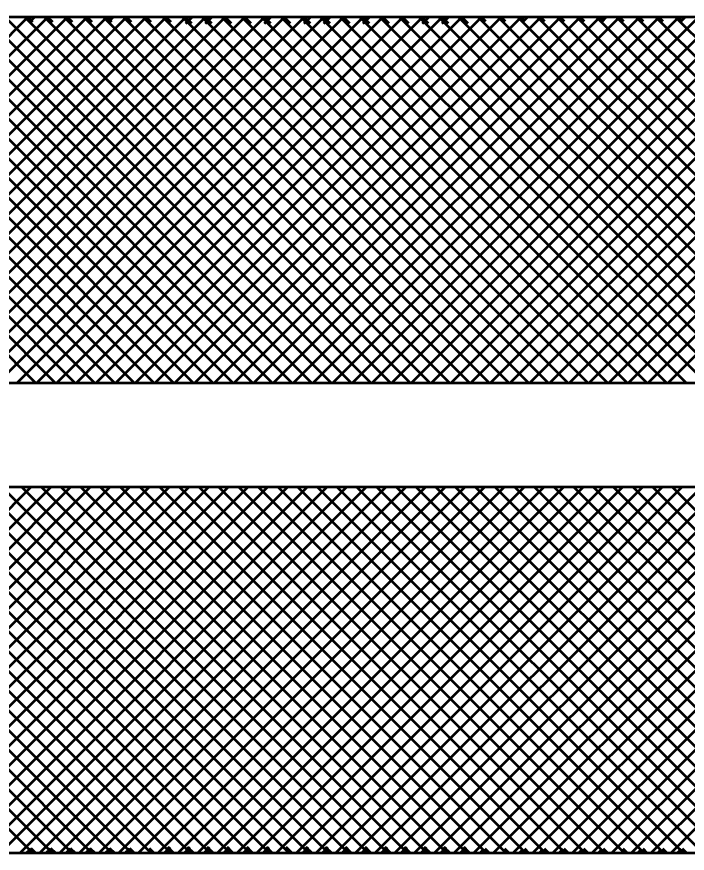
# Model space of a CAD drawing. Extents: x -1 to 679, y 0 to 440.
# Drawn here: x 171.1 to 175.91, y 380.1 to 386.1 of the extents above; entities that cross this region are included whole.
import ezdxf

# ---------------------------------------------------------------- set-up
doc = ezdxf.new("R2010")
doc.units = 0
doc.header["$LTSCALE"] = 0.8
doc.layers.add('1', color=7, linetype='Continuous', lineweight=53)

msp = doc.modelspace()

# ---------------------------------------------------------------- linework, layer by layer
at = {"layer": '1'}
for p, q in [((168.5587, 383.4761), (171.1837, 386.1011)), ((171.2351, 383.4761), (168.6101, 386.1011)), ((168.7001, 383.4761), (171.3251, 386.1011)), ((171.3765, 383.4761), (168.7515, 386.1011)), ((168.8415, 383.4761), (171.4665, 386.1011)), ((171.5179, 383.4761), (168.8929, 386.1011)), ((168.9829, 383.4761), (171.6079, 386.1011)), ((171.6593, 383.4761), (169.0343, 386.1011)), ((169.1243, 383.4761), (171.7493, 386.1011)), ((171.8007, 383.4761), (169.1757, 386.1011)), ((169.2657, 383.4761), (171.8907, 386.1011)), ((171.9422, 383.4761), (169.3172, 386.1011)), ((169.4072, 383.4761), (172.0322, 386.1011)), ((172.0836, 383.4761), (169.4586, 386.1011)), ((169.5486, 383.4761), (172.1736, 386.1011)), ((172.225, 383.4761), (169.6, 386.1011)), ((169.69, 383.4761), (172.315, 386.1011)), ((172.3664, 383.4761), (169.7414, 386.1011)), ((169.8314, 383.4761), (172.4564, 386.1011)), ((172.5078, 383.4761), (169.8828, 386.1011)), ((169.9729, 383.4761), (172.5979, 386.1011)), ((172.6492, 383.4761), (170.0242, 386.1011)), ((170.1143, 383.4761), (172.7393, 386.1011)), ((172.7907, 383.4761), (170.1657, 386.1011)), ((170.2558, 383.4761), (172.8808, 386.1011)), ((172.9322, 383.4761), (170.3072, 386.1011)), ((170.3972, 383.4761), (173.0222, 386.1011)), ((173.0736, 383.4761), (170.4486, 386.1011)), ((170.5386, 383.4761), (173.1636, 386.1011)), ((173.215, 383.4761), (170.59, 386.1011)), ((170.68, 383.4761), (173.305, 386.1011)), ((173.3564, 383.4761), (170.7314, 386.1011)), ((170.8214, 383.4761), (173.4464, 386.1011)), ((173.4978, 383.4761), (170.8728, 386.1011)), ((170.9628, 383.4761), (173.5878, 386.1011)), ((173.6393, 383.4761), (171.0143, 386.1011)), ((171.1043, 383.4761), (173.7293, 386.1011)), ((173.7807, 383.4761), (171.1557, 386.1011)), ((171.2172, 386.0621), (171.1782, 386.1011)), ((171.1902, 386.0621), (171.2293, 386.1011)), ((171.2457, 383.4761), (173.8707, 386.1011)), ((173.9221, 383.4761), (171.2971, 386.1011)), ((171.3586, 386.0621), (171.3196, 386.1011)), ((171.3871, 383.4761), (174.0121, 386.1011)), ((174.0635, 383.4761), (171.4385, 386.1011)), ((171.5, 386.0621), (171.461, 386.1011)), ((171.5285, 383.4761), (174.1535, 386.1011)), ((174.2049, 383.4761), (171.5799, 386.1011)), ((171.6414, 386.0621), (171.6024, 386.1011)), ((171.6699, 383.4761), (174.2949, 386.1011)), ((174.3463, 383.4761), (171.7213, 386.1011)), ((171.7828, 386.0621), (171.7438, 386.1011)), ((171.7559, 386.0621), (171.7949, 386.1011)), ((171.8113, 383.4761), (174.4363, 386.1011)), ((174.4878, 383.4761), (171.8628, 386.1011)), ((171.9243, 386.0621), (171.8852, 386.1011)), ((171.9527, 383.4761), (174.5777, 386.1011)), ((174.6292, 383.4761), (172.0042, 386.1011)), ((172.0657, 386.0621), (172.0267, 386.1011)), ((172.0942, 383.4761), (174.7192, 386.1011)), ((174.7706, 383.4761), (172.1456, 386.1011)), ((172.2071, 386.0621), (172.1681, 386.1011)), ((172.2356, 383.4761), (174.8606, 386.1011)), ((174.912, 383.4761), (172.287, 386.1011)), ((172.3575, 386.0531), (172.3095, 386.1011)), ((172.3126, 386.0531), (172.3606, 386.1011)), ((172.377, 383.4761), (175.002, 386.1011)), ((175.0534, 383.4761), (172.4284, 386.1011)), ((172.499, 386.0531), (172.451, 386.1011)), ((172.454, 386.0531), (172.502, 386.1011)), ((172.5185, 383.4761), (175.1435, 386.1011)), ((175.1948, 383.4761), (172.5698, 386.1011)), ((172.6404, 386.0531), (172.5924, 386.1011)), ((172.6599, 383.4761), (175.2849, 386.1011)), ((175.3363, 383.4761), (172.7113, 386.1011)), ((172.7818, 386.0531), (172.7338, 386.1011)), ((172.8013, 383.4761), (175.4263, 386.1011)), ((175.4777, 383.4761), (172.8527, 386.1011)), ((172.9232, 386.0531), (172.8752, 386.1011)), ((172.8783, 386.0531), (172.9263, 386.1011)), ((172.9427, 383.4761), (175.5677, 386.1011)), ((175.6192, 383.4761), (172.9942, 386.1011)), ((173.0647, 386.0531), (173.0167, 386.1011)), ((173.0842, 383.4761), (175.7092, 386.1011)), ((175.7606, 383.4761), (173.1356, 386.1011)), ((173.2061, 386.0531), (173.1581, 386.1011)), ((173.1612, 386.0531), (173.2092, 386.1011)), ((173.2256, 383.4761), (175.8506, 386.1011)), ((175.902, 383.4761), (173.277, 386.1011)), ((173.3475, 386.0531), (173.2995, 386.1011)), ((173.3026, 386.0531), (173.3506, 386.1011)), ((173.367, 383.4761), (175.992, 386.1011)), ((176.0434, 383.4761), (173.4184, 386.1011)), ((173.4889, 386.0531), (173.4409, 386.1011)), ((173.5084, 383.4761), (176.1334, 386.1011)), ((176.1848, 383.4761), (173.5598, 386.1011)), ((173.6303, 386.0531), (173.5823, 386.1011)), ((173.5854, 386.0531), (173.6334, 386.1011)), ((173.6498, 383.4761), (176.2748, 386.1011)), ((176.3262, 383.4761), (173.7012, 386.1011)), ((173.7717, 386.0531), (173.7237, 386.1011)), ((173.7912, 383.4761), (176.4162, 386.1011)), ((176.4677, 383.4761), (173.8427, 386.1011)), ((173.9132, 386.0531), (173.8652, 386.1011)), ((173.9327, 383.4761), (176.5577, 386.1011)), ((176.6091, 383.4761), (173.9841, 386.1011)), ((174.0546, 386.0531), (174.0066, 386.1011)), ((174.0097, 386.0531), (174.0577, 386.1011)), ((174.0741, 383.4761), (176.6991, 386.1011)), ((176.7505, 383.4761), (174.1255, 386.1011)), ((174.196, 386.0531), (174.148, 386.1011)), ((174.1511, 386.0531), (174.1991, 386.1011)), ((174.2155, 383.4761), (176.8405, 386.1011)), ((176.8919, 383.4761), (174.2669, 386.1011)), ((174.3374, 386.0531), (174.2894, 386.1011)), ((174.3569, 383.4761), (176.9819, 386.1011)), ((177.0333, 383.4761), (174.4083, 386.1011)), ((174.464, 386.0679), (174.4308, 386.1011)), ((174.4983, 383.4761), (177.1233, 386.1011)), ((177.1747, 383.4761), (174.5497, 386.1011)), ((174.6054, 386.0679), (174.5722, 386.1011)), ((174.6397, 383.4761), (177.2647, 386.1011)), ((177.3162, 383.4761), (174.6912, 386.1011)), ((174.7468, 386.0679), (174.7137, 386.1011)), ((174.7316, 386.0679), (174.7647, 386.1011)), ((174.7812, 383.4761), (177.4062, 386.1011)), ((177.4576, 383.4761), (174.8326, 386.1011)), ((174.8883, 386.0679), (174.8552, 386.1011)), ((174.9226, 383.4761), (177.5476, 386.1011)), ((177.599, 383.4761), (174.974, 386.1011)), ((175.0298, 386.0679), (174.9966, 386.1011)), ((175.0641, 383.4761), (177.6891, 386.1011)), ((177.7404, 383.4761), (175.1154, 386.1011)), ((175.1712, 386.0679), (175.138, 386.1011)), ((175.2055, 383.4761), (177.8305, 386.1011)), ((177.8819, 383.4761), (175.2569, 386.1011)), ((175.3126, 386.0679), (175.2794, 386.1011)), ((175.2973, 386.0679), (175.3305, 386.1011)), ((175.3469, 383.4761), (177.9719, 386.1011)), ((178.0233, 383.4761), (175.3983, 386.1011)), ((175.454, 386.0679), (175.4208, 386.1011)), ((175.4883, 383.4761), (178.1133, 386.1011)), ((178.1647, 383.4761), (175.5397, 386.1011)), ((175.5954, 386.0679), (175.5623, 386.1011)), ((175.6298, 383.4761), (178.2548, 386.1011)), ((178.3062, 383.4761), (175.6812, 386.1011)), ((175.7368, 386.0679), (175.7037, 386.1011)), ((175.7712, 383.4761), (178.3962, 386.1011)), ((178.4476, 383.4761), (175.8226, 386.1011)), ((175.8782, 386.0679), (175.8451, 386.1011)), ((175.863, 386.0679), (175.8962, 386.1011)), ((168.5777, 380.1011), (171.2027, 382.7261)), ((171.216, 380.1011), (168.591, 382.7261)), ((168.7192, 380.1011), (171.3442, 382.7261)), ((171.3574, 380.1011), (168.7324, 382.7261)), ((168.8606, 380.1011), (171.4856, 382.7261)), ((171.4988, 380.1011), (168.8738, 382.7261)), ((169.002, 380.1011), (171.627, 382.7261)), ((171.6402, 380.1011), (169.0152, 382.7261)), ((169.1435, 380.1011), (171.7685, 382.7261)), ((171.7817, 380.1011), (169.1567, 382.7261)), ((169.2849, 380.1011), (171.9099, 382.7261)), ((171.9231, 380.1011), (169.2981, 382.7261)), ((169.4263, 380.1011), (172.0513, 382.7261)), ((172.0645, 380.1011), (169.4395, 382.7261)), ((169.5677, 380.1011), (172.1927, 382.7261)), ((172.2059, 380.1011), (169.5809, 382.7261)), ((169.7092, 380.1011), (172.3342, 382.7261)), ((172.3473, 380.1011), (169.7223, 382.7261)), ((169.8506, 380.1011), (172.4756, 382.7261)), ((172.4887, 380.1011), (169.8637, 382.7261)), ((169.992, 380.1011), (172.617, 382.7261)), ((172.6302, 380.1011), (170.0052, 382.7261)), ((170.1334, 380.1011), (172.7584, 382.7261)), ((172.7716, 380.1011), (170.1466, 382.7261)), ((170.2748, 380.1011), (172.8998, 382.7261)), ((172.913, 380.1011), (170.288, 382.7261)), ((170.4162, 380.1011), (173.0412, 382.7261)), ((173.0544, 380.1011), (170.4294, 382.7261)), ((170.5577, 380.1011), (173.1827, 382.7261)), ((173.1958, 380.1011), (170.5708, 382.7261)), ((170.6991, 380.1011), (173.3241, 382.7261)), ((173.3372, 380.1011), (170.7122, 382.7261)), ((170.8405, 380.1011), (173.4655, 382.7261)), ((173.4787, 380.1011), (170.8537, 382.7261)), ((170.9819, 380.1011), (173.6069, 382.7261)), ((173.6201, 380.1011), (170.9951, 382.7261)), ((171.1233, 380.1011), (173.7483, 382.7261)), ((173.7616, 380.1011), (171.1366, 382.7261)), ((171.2647, 380.1011), (173.8897, 382.7261)), ((173.903, 380.1011), (171.278, 382.7261)), ((171.4062, 380.1011), (174.0312, 382.7261)), ((174.0444, 380.1011), (171.4194, 382.7261)), ((171.5476, 380.1011), (174.1726, 382.7261)), ((174.1858, 380.1011), (171.5608, 382.7261)), ((171.6891, 380.1011), (174.3141, 382.7261)), ((174.3272, 380.1011), (171.7022, 382.7261)), ((171.8305, 380.1011), (174.4555, 382.7261)), ((174.4687, 380.1011), (171.8437, 382.7261)), ((171.9719, 380.1011), (174.5969, 382.7261)), ((174.6101, 380.1011), (171.9851, 382.7261)), ((172.1133, 380.1011), (174.7383, 382.7261)), ((174.7515, 380.1011), (172.1265, 382.7261)), ((172.2548, 380.1011), (174.8798, 382.7261)), ((174.8929, 380.1011), (172.2679, 382.7261)), ((172.3962, 380.1011), (175.0212, 382.7261)), ((175.0343, 380.1011), (172.4093, 382.7261)), ((172.5376, 380.1011), (175.1626, 382.7261)), ((175.1757, 380.1011), (172.5507, 382.7261)), ((172.679, 380.1011), (175.304, 382.7261)), ((175.3172, 380.1011), (172.6922, 382.7261)), ((172.8204, 380.1011), (175.4454, 382.7261)), ((175.4586, 380.1011), (172.8336, 382.7261)), ((172.9618, 380.1011), (175.5868, 382.7261)), ((175.6, 380.1011), (172.975, 382.7261)), ((173.1033, 380.1011), (175.7283, 382.7261)), ((175.7414, 380.1011), (173.1164, 382.7261)), ((173.2447, 380.1011), (175.8697, 382.7261)), ((175.8828, 380.1011), (173.2578, 382.7261)), ((173.3861, 380.1011), (176.0111, 382.7261)), ((176.0242, 380.1011), (173.3992, 382.7261)), ((173.5275, 380.1011), (176.1525, 382.7261)), ((176.1657, 380.1011), (173.5407, 382.7261)), ((173.6689, 380.1011), (176.2939, 382.7261)), ((176.3072, 380.1011), (173.6822, 382.7261)), ((173.8103, 380.1011), (176.4353, 382.7261)), ((176.4486, 380.1011), (173.8236, 382.7261)), ((173.9518, 380.1011), (176.5768, 382.7261)), ((176.59, 380.1011), (173.965, 382.7261)), ((174.0932, 380.1011), (176.7182, 382.7261)), ((176.7314, 380.1011), (174.1064, 382.7261)), ((174.2347, 380.1011), (176.8597, 382.7261)), ((176.8728, 380.1011), (174.2478, 382.7261)), ((174.3761, 380.1011), (177.0011, 382.7261)), ((177.0143, 380.1011), (174.3893, 382.7261)), ((174.5175, 380.1011), (177.1425, 382.7261)), ((177.1557, 380.1011), (174.5307, 382.7261)), ((174.6589, 380.1011), (177.2839, 382.7261)), ((177.2971, 380.1011), (174.6721, 382.7261)), ((174.8003, 380.1011), (177.4253, 382.7261)), ((177.4385, 380.1011), (174.8135, 382.7261)), ((174.9417, 380.1011), (177.5667, 382.7261)), ((177.5799, 380.1011), (174.9549, 382.7261)), ((175.0832, 380.1011), (177.7082, 382.7261)), ((177.7213, 380.1011), (175.0963, 382.7261)), ((175.2246, 380.1011), (177.8496, 382.7261)), ((177.8628, 380.1011), (175.2378, 382.7261)), ((175.366, 380.1011), (177.991, 382.7261)), ((178.0042, 380.1011), (175.3792, 382.7261)), ((175.5074, 380.1011), (178.1324, 382.7261)), ((178.1456, 380.1011), (175.5206, 382.7261)), ((175.6488, 380.1011), (178.2738, 382.7261)), ((178.287, 380.1011), (175.662, 382.7261)), ((175.7902, 380.1011), (178.4152, 382.7261)), ((178.4284, 380.1011), (175.8034, 382.7261)), ((171.1689, 380.1011), (171.2037, 380.1359)), ((171.2385, 380.1011), (171.2037, 380.1359)), ((171.3103, 380.1011), (171.3452, 380.1359)), ((171.3799, 380.1011), (171.3451, 380.1359)), ((171.4518, 380.1011), (171.4866, 380.1359)), ((171.5213, 380.1011), (171.4865, 380.1359)), ((171.5932, 380.1011), (171.628, 380.1359)), ((171.6627, 380.1011), (171.6279, 380.1359)), ((171.7347, 380.1011), (171.7695, 380.1359)), ((171.8042, 380.1011), (171.7693, 380.1359)), ((171.8761, 380.1011), (171.9109, 380.1359)), ((171.9456, 380.1011), (171.9108, 380.1359)), ((172.087, 380.1011), (172.0522, 380.1359)), ((172.1589, 380.1011), (172.2027, 380.1449)), ((172.2284, 380.1011), (172.1846, 380.1449)), ((172.3003, 380.1011), (172.3442, 380.1449)), ((172.3698, 380.1011), (172.326, 380.1449)), ((172.4417, 380.1011), (172.4856, 380.1449)), ((172.5112, 380.1011), (172.4674, 380.1449)), ((172.5832, 380.1011), (172.627, 380.1449)), ((172.6527, 380.1011), (172.6088, 380.1449)), ((172.7246, 380.1011), (172.7684, 380.1449)), ((172.7941, 380.1011), (172.7502, 380.1449)), ((172.866, 380.1011), (172.9098, 380.1449)), ((172.9355, 380.1011), (172.8917, 380.1449)), ((173.0769, 380.1011), (173.0331, 380.1449)), ((173.1488, 380.1011), (173.1927, 380.1449)), ((173.2183, 380.1011), (173.1745, 380.1449)), ((173.2902, 380.1011), (173.3341, 380.1449)), ((173.3598, 380.1011), (173.316, 380.1449)), ((173.4317, 380.1011), (173.4755, 380.1449)), ((173.5012, 380.1011), (173.4574, 380.1449)), ((173.5731, 380.1011), (173.6169, 380.1449)), ((173.6427, 380.1011), (173.5988, 380.1449)), ((173.7145, 380.1011), (173.7583, 380.1449)), ((173.7841, 380.1011), (173.7403, 380.1449)), ((173.8559, 380.1011), (173.8997, 380.1449)), ((173.9255, 380.1011), (173.8817, 380.1449)), ((173.9973, 380.1011), (174.0412, 380.1449)), ((174.0669, 380.1011), (174.0231, 380.1449)), ((174.1387, 380.1011), (174.1826, 380.1449)), ((174.2083, 380.1011), (174.1645, 380.1449)), ((174.2802, 380.1011), (174.3241, 380.1449)), ((174.3498, 380.1011), (174.3059, 380.1449)), ((174.4217, 380.1011), (174.4524, 380.1318)), ((174.4912, 380.1011), (174.4604, 380.1318)), ((174.6326, 380.1011), (174.6018, 380.1318)), ((174.7045, 380.1011), (174.7353, 380.1318)), ((174.774, 380.1011), (174.7432, 380.1318)), ((174.8459, 380.1011), (174.8767, 380.1318)), ((174.9154, 380.1011), (174.8847, 380.1318)), ((174.9873, 380.1011), (175.0181, 380.1318)), ((175.0568, 380.1011), (175.0261, 380.1318)), ((175.1287, 380.1011), (175.1595, 380.1318)), ((175.1983, 380.1011), (175.1675, 380.1318)), ((175.2702, 380.1011), (175.3009, 380.1318)), ((175.3397, 380.1011), (175.3089, 380.1318)), ((175.4811, 380.1011), (175.4503, 380.1318)), ((175.553, 380.1011), (175.5837, 380.1318)), ((175.6225, 380.1011), (175.5917, 380.1318)), ((175.6944, 380.1011), (175.7252, 380.1318)), ((175.7639, 380.1011), (175.7332, 380.1318)), ((175.8358, 380.1011), (175.8666, 380.1318)), ((175.9054, 380.1011), (175.8747, 380.1318))]:
    msp.add_line(p, q, dxfattribs=at)
for points in [[(149.8587, 382.1011), (149.8587, 384.1011), (159.8587, 386.1011), (167.8587, 386.1011), (180.3587, 386.1011), (180.3587, 384.1011), (180.3587, 382.1011), (180.3587, 380.1011), (167.8587, 380.1011), (159.8587, 380.1011), (154.8585, 381.1011)], [(150.3587, 382.7261), (150.3587, 383.4761), (179.8587, 383.4761), (179.8587, 382.7261)]]:
    msp.add_lwpolyline(points, close=True, dxfattribs=at)

doc.saveas('drawing.dxf')
